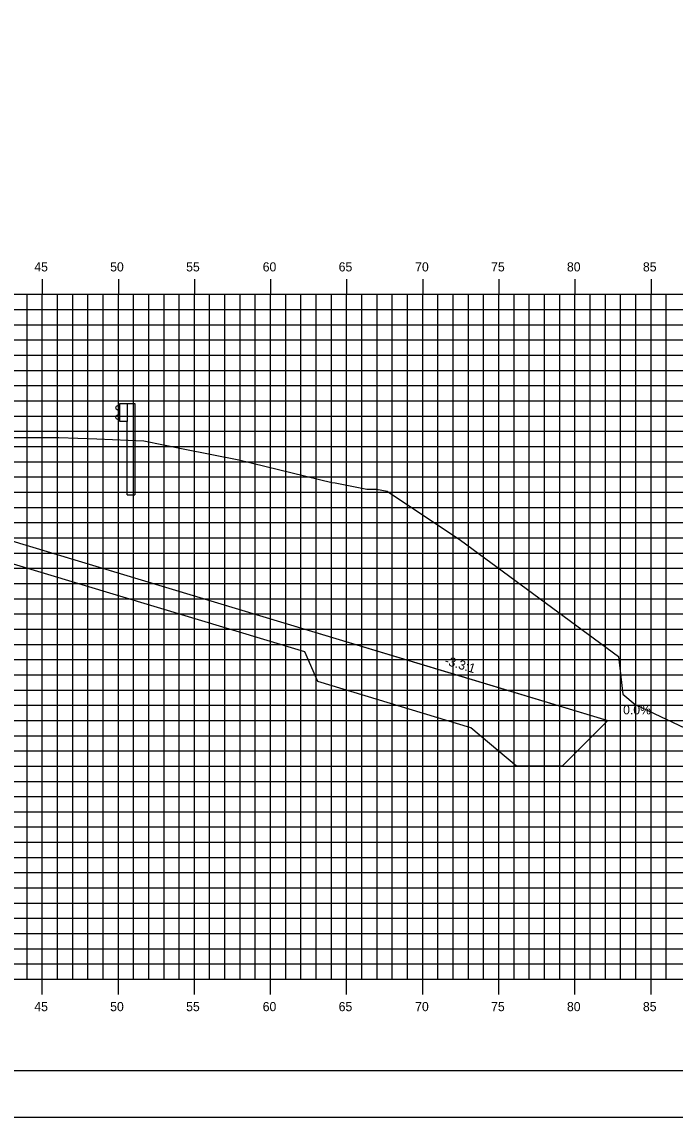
# Model space of a CAD drawing. Extents: x 850598 to 870284, y 366541 to 366651.
# Drawn here: x 861560.6 to 861603.5, y 366541.2 to 366613.1 of the extents above; entities that cross this region are included whole.
import ezdxf

# ---------------------------------------------------------------- set-up
doc = ezdxf.new("R2010")
doc.units = 0
for name, color, linetype in [('ANNOTATION', 7, 'Continuous'), ('BORDER', 7, 'Continuous'), ('D_Drainage_RipRap', 7, 'Continuous'), ('D_Roadway_Centerline', 7, 'Continuous'), ('D_Roadway_SlopeLines', 7, 'Continuous'), ('H_V ANNOTATION', 7, 'Continuous'), ('MAJOR', 7, 'Continuous'), ('MINOR', 7, 'Continuous'), ('PLOT BOUNDARY', 7, 'Continuous'), ('S_Guardrail_Beam', 7, 'Continuous'), ('S_Roadway_Centerline', 7, 'Continuous')]:
    doc.layers.add(name, color=color, linetype=linetype)

msp = doc.modelspace()

# ---------------------------------------------------------------- linework, layer by layer
at = {"layer": 'BORDER'}
msp.add_line((861471.968, 366544.225), (861631.968, 366544.225), dxfattribs=at)
at = {"layer": 'D_Drainage_RipRap'}
msp.add_lwpolyline([(861579.213, 366573.225), (861589.267, 366570.196), (861599.129, 366567.225), (861596.129, 366564.225), (861593.129, 366564.225), (861590.129, 366566.746), (861580.075, 366569.775), (861579.213, 366571.725), (861540.047, 366583.525), (861540.047, 366585.025)], close=True, dxfattribs=at)
at = {"layer": 'D_Roadway_Centerline'}
msp.add_lwpolyline([(861477.85, 366578.514), (861491.968, 366583.22), (861495.77, 366584.487), (861501.968, 366586.553), (861505.968, 366586.793), (861516.968, 366587.123), (861527.968, 366587.387), (861531.968, 366587.163), (861533.968, 366587.051), (861540.047, 366585.025), (861579.213, 366573.225), (861589.267, 366570.196), (861599.129, 366567.225), (861603.129, 366567.225)], dxfattribs=at)
at = {"layer": 'D_Roadway_SlopeLines'}
msp.add_lwpolyline([(861540.047, 366585.025), (861599.129, 366567.225), (861599.129, 366567.225)], dxfattribs=at)
at = {"layer": 'MAJOR'}
for p, q in [((861561.968, 366596.227), (861561.968, 366595.225)), ((861561.968, 366596.227), (861561.968, 366595.225)), ((861566.968, 366596.227), (861566.968, 366595.225)), ((861566.968, 366596.227), (861566.968, 366595.225)), ((861571.968, 366596.227), (861571.968, 366595.225)), ((861571.968, 366596.227), (861571.968, 366595.225)), ((861576.968, 366596.227), (861576.968, 366595.225)), ((861576.968, 366596.227), (861576.968, 366595.225)), ((861581.968, 366596.227), (861581.968, 366595.225)), ((861581.968, 366596.227), (861581.968, 366595.225)), ((861586.968, 366596.227), (861586.968, 366595.225)), ((861586.968, 366596.227), (861586.968, 366595.225)), ((861591.968, 366596.227), (861591.968, 366595.225)), ((861591.968, 366596.227), (861591.968, 366595.225)), ((861596.968, 366596.227), (861596.968, 366595.225)), ((861596.968, 366596.227), (861596.968, 366595.225)), ((861601.968, 366596.227), (861601.968, 366595.225)), ((861601.968, 366596.227), (861601.968, 366595.225)), ((861476.968, 366595.225), (861616.968, 366595.225)), ((861476.968, 366595.225), (861616.968, 366595.225)), ((861476.968, 366595.225), (861616.968, 366595.225)), ((861476.968, 366595.225), (861616.968, 366595.225)), ((861561.968, 366550.225), (861561.968, 366595.225)), ((861561.968, 366550.225), (861561.968, 366595.225)), ((861566.968, 366550.225), (861566.968, 366595.225)), ((861566.968, 366550.225), (861566.968, 366595.225)), ((861571.968, 366550.225), (861571.968, 366595.225)), ((861571.968, 366550.225), (861571.968, 366595.225)), ((861576.968, 366550.225), (861576.968, 366595.225)), ((861576.968, 366550.225), (861576.968, 366595.225)), ((861581.968, 366550.225), (861581.968, 366595.225)), ((861581.968, 366550.225), (861581.968, 366595.225)), ((861586.968, 366550.225), (861586.968, 366595.225)), ((861586.968, 366550.225), (861586.968, 366595.225)), ((861591.968, 366550.225), (861591.968, 366595.225)), ((861591.968, 366550.225), (861591.968, 366595.225)), ((861596.968, 366550.225), (861596.968, 366595.225)), ((861596.968, 366550.225), (861596.968, 366595.225)), ((861601.968, 366550.225), (861601.968, 366595.225)), ((861601.968, 366550.225), (861601.968, 366595.225)), ((861476.968, 366590.225), (861616.968, 366590.225)), ((861476.968, 366590.225), (861616.968, 366590.225)), ((861476.968, 366585.225), (861616.968, 366585.225)), ((861476.968, 366585.225), (861616.968, 366585.225)), ((861476.968, 366580.225), (861616.968, 366580.225)), ((861476.968, 366580.225), (861616.968, 366580.225)), ((861476.968, 366575.225), (861616.968, 366575.225)), ((861476.968, 366575.225), (861616.968, 366575.225)), ((861476.968, 366570.225), (861616.968, 366570.225)), ((861476.968, 366570.225), (861616.968, 366570.225)), ((861476.968, 366565.225), (861616.968, 366565.225)), ((861476.968, 366565.225), (861616.968, 366565.225)), ((861476.968, 366560.225), (861616.968, 366560.225)), ((861476.968, 366560.225), (861616.968, 366560.225)), ((861476.968, 366555.225), (861616.968, 366555.225)), ((861476.968, 366555.225), (861616.968, 366555.225)), ((861476.968, 366550.225), (861616.968, 366550.225)), ((861476.968, 366550.225), (861616.968, 366550.225)), ((861476.968, 366550.225), (861616.968, 366550.225)), ((861476.968, 366550.225), (861616.968, 366550.225)), ((861561.968, 366549.223), (861561.968, 366550.225)), ((861561.968, 366549.223), (861561.968, 366550.225)), ((861566.968, 366549.223), (861566.968, 366550.225)), ((861566.968, 366549.223), (861566.968, 366550.225)), ((861571.968, 366549.223), (861571.968, 366550.225)), ((861571.968, 366549.223), (861571.968, 366550.225)), ((861576.968, 366549.223), (861576.968, 366550.225)), ((861576.968, 366549.223), (861576.968, 366550.225)), ((861581.968, 366549.223), (861581.968, 366550.225)), ((861581.968, 366549.223), (861581.968, 366550.225)), ((861586.968, 366549.223), (861586.968, 366550.225)), ((861586.968, 366549.223), (861586.968, 366550.225)), ((861591.968, 366549.223), (861591.968, 366550.225)), ((861591.968, 366549.223), (861591.968, 366550.225)), ((861596.968, 366549.223), (861596.968, 366550.225)), ((861596.968, 366549.223), (861596.968, 366550.225)), ((861601.968, 366549.223), (861601.968, 366550.225)), ((861601.968, 366549.223), (861601.968, 366550.225))]:
    msp.add_line(p, q, dxfattribs=at)
at = {"layer": 'MINOR'}
for p, q in [((861560.968, 366550.225), (861560.968, 366595.225)), ((861560.968, 366550.225), (861560.968, 366595.225)), ((861562.968, 366550.225), (861562.968, 366595.225)), ((861562.968, 366550.225), (861562.968, 366595.225)), ((861563.968, 366550.225), (861563.968, 366595.225)), ((861563.968, 366550.225), (861563.968, 366595.225)), ((861564.968, 366550.225), (861564.968, 366595.225)), ((861564.968, 366550.225), (861564.968, 366595.225)), ((861565.968, 366550.225), (861565.968, 366595.225)), ((861565.968, 366550.225), (861565.968, 366595.225)), ((861567.968, 366550.225), (861567.968, 366595.225)), ((861567.968, 366550.225), (861567.968, 366595.225)), ((861568.968, 366550.225), (861568.968, 366595.225)), ((861568.968, 366550.225), (861568.968, 366595.225)), ((861569.968, 366550.225), (861569.968, 366595.225)), ((861569.968, 366550.225), (861569.968, 366595.225)), ((861570.968, 366550.225), (861570.968, 366595.225)), ((861570.968, 366550.225), (861570.968, 366595.225)), ((861572.968, 366550.225), (861572.968, 366595.225)), ((861572.968, 366550.225), (861572.968, 366595.225)), ((861573.968, 366550.225), (861573.968, 366595.225)), ((861573.968, 366550.225), (861573.968, 366595.225)), ((861574.968, 366550.225), (861574.968, 366595.225)), ((861574.968, 366550.225), (861574.968, 366595.225)), ((861575.968, 366550.225), (861575.968, 366595.225)), ((861575.968, 366550.225), (861575.968, 366595.225)), ((861577.968, 366550.225), (861577.968, 366595.225)), ((861577.968, 366550.225), (861577.968, 366595.225)), ((861578.968, 366550.225), (861578.968, 366595.225)), ((861578.968, 366550.225), (861578.968, 366595.225)), ((861579.968, 366550.225), (861579.968, 366595.225)), ((861579.968, 366550.225), (861579.968, 366595.225)), ((861580.968, 366550.225), (861580.968, 366595.225)), ((861580.968, 366550.225), (861580.968, 366595.225)), ((861582.968, 366550.225), (861582.968, 366595.225)), ((861582.968, 366550.225), (861582.968, 366595.225)), ((861583.968, 366550.225), (861583.968, 366595.225)), ((861583.968, 366550.225), (861583.968, 366595.225)), ((861584.968, 366550.225), (861584.968, 366595.225)), ((861584.968, 366550.225), (861584.968, 366595.225)), ((861585.968, 366550.225), (861585.968, 366595.225)), ((861585.968, 366550.225), (861585.968, 366595.225)), ((861587.968, 366550.225), (861587.968, 366595.225)), ((861587.968, 366550.225), (861587.968, 366595.225)), ((861588.968, 366550.225), (861588.968, 366595.225)), ((861588.968, 366550.225), (861588.968, 366595.225)), ((861589.968, 366550.225), (861589.968, 366595.225)), ((861589.968, 366550.225), (861589.968, 366595.225)), ((861590.968, 366550.225), (861590.968, 366595.225)), ((861590.968, 366550.225), (861590.968, 366595.225)), ((861592.968, 366550.225), (861592.968, 366595.225)), ((861592.968, 366550.225), (861592.968, 366595.225)), ((861593.968, 366550.225), (861593.968, 366595.225)), ((861593.968, 366550.225), (861593.968, 366595.225)), ((861594.968, 366550.225), (861594.968, 366595.225)), ((861594.968, 366550.225), (861594.968, 366595.225)), ((861595.968, 366550.225), (861595.968, 366595.225)), ((861595.968, 366550.225), (861595.968, 366595.225)), ((861597.968, 366550.225), (861597.968, 366595.225)), ((861597.968, 366550.225), (861597.968, 366595.225)), ((861598.968, 366550.225), (861598.968, 366595.225)), ((861598.968, 366550.225), (861598.968, 366595.225)), ((861599.968, 366550.225), (861599.968, 366595.225)), ((861599.968, 366550.225), (861599.968, 366595.225)), ((861600.968, 366550.225), (861600.968, 366595.225)), ((861600.968, 366550.225), (861600.968, 366595.225)), ((861602.968, 366550.225), (861602.968, 366595.225)), ((861602.968, 366550.225), (861602.968, 366595.225)), ((861476.968, 366594.225), (861616.968, 366594.225)), ((861476.968, 366594.225), (861616.968, 366594.225)), ((861476.968, 366593.225), (861616.968, 366593.225)), ((861476.968, 366593.225), (861616.968, 366593.225)), ((861476.968, 366592.225), (861616.968, 366592.225)), ((861476.968, 366592.225), (861616.968, 366592.225)), ((861476.968, 366591.225), (861616.968, 366591.225)), ((861476.968, 366591.225), (861616.968, 366591.225)), ((861476.968, 366589.225), (861616.968, 366589.225)), ((861476.968, 366589.225), (861616.968, 366589.225)), ((861476.968, 366588.225), (861616.968, 366588.225)), ((861476.968, 366588.225), (861616.968, 366588.225)), ((861476.968, 366587.225), (861616.968, 366587.225)), ((861476.968, 366587.225), (861616.968, 366587.225)), ((861476.968, 366586.225), (861616.968, 366586.225)), ((861476.968, 366586.225), (861616.968, 366586.225)), ((861476.968, 366584.225), (861616.968, 366584.225)), ((861476.968, 366584.225), (861616.968, 366584.225)), ((861476.968, 366583.225), (861616.968, 366583.225)), ((861476.968, 366583.225), (861616.968, 366583.225)), ((861476.968, 366582.225), (861616.968, 366582.225)), ((861476.968, 366582.225), (861616.968, 366582.225)), ((861476.968, 366581.225), (861616.968, 366581.225)), ((861476.968, 366581.225), (861616.968, 366581.225)), ((861476.968, 366579.225), (861616.968, 366579.225)), ((861476.968, 366579.225), (861616.968, 366579.225)), ((861476.968, 366578.225), (861616.968, 366578.225)), ((861476.968, 366578.225), (861616.968, 366578.225)), ((861476.968, 366577.225), (861616.968, 366577.225)), ((861476.968, 366577.225), (861616.968, 366577.225)), ((861476.968, 366576.225), (861616.968, 366576.225)), ((861476.968, 366576.225), (861616.968, 366576.225)), ((861476.968, 366574.225), (861616.968, 366574.225)), ((861476.968, 366574.225), (861616.968, 366574.225)), ((861476.968, 366573.225), (861616.968, 366573.225)), ((861476.968, 366573.225), (861616.968, 366573.225)), ((861476.968, 366572.225), (861616.968, 366572.225)), ((861476.968, 366572.225), (861616.968, 366572.225)), ((861476.968, 366571.225), (861616.968, 366571.225)), ((861476.968, 366571.225), (861616.968, 366571.225)), ((861476.968, 366569.225), (861616.968, 366569.225)), ((861476.968, 366569.225), (861616.968, 366569.225)), ((861476.968, 366568.225), (861616.968, 366568.225)), ((861476.968, 366568.225), (861616.968, 366568.225)), ((861476.968, 366567.225), (861616.968, 366567.225)), ((861476.968, 366567.225), (861616.968, 366567.225)), ((861476.968, 366566.225), (861616.968, 366566.225)), ((861476.968, 366566.225), (861616.968, 366566.225)), ((861476.968, 366564.225), (861616.968, 366564.225)), ((861476.968, 366564.225), (861616.968, 366564.225)), ((861476.968, 366563.225), (861616.968, 366563.225)), ((861476.968, 366563.225), (861616.968, 366563.225)), ((861476.968, 366562.225), (861616.968, 366562.225)), ((861476.968, 366562.225), (861616.968, 366562.225)), ((861476.968, 366561.225), (861616.968, 366561.225)), ((861476.968, 366561.225), (861616.968, 366561.225)), ((861476.968, 366559.225), (861616.968, 366559.225)), ((861476.968, 366559.225), (861616.968, 366559.225)), ((861476.968, 366558.225), (861616.968, 366558.225)), ((861476.968, 366558.225), (861616.968, 366558.225)), ((861476.968, 366557.225), (861616.968, 366557.225)), ((861476.968, 366557.225), (861616.968, 366557.225)), ((861476.968, 366556.225), (861616.968, 366556.225)), ((861476.968, 366556.225), (861616.968, 366556.225)), ((861476.968, 366554.225), (861616.968, 366554.225)), ((861476.968, 366554.225), (861616.968, 366554.225)), ((861476.968, 366553.225), (861616.968, 366553.225)), ((861476.968, 366553.225), (861616.968, 366553.225)), ((861476.968, 366552.225), (861616.968, 366552.225)), ((861476.968, 366552.225), (861616.968, 366552.225)), ((861476.968, 366551.225), (861616.968, 366551.225)), ((861476.968, 366551.225), (861616.968, 366551.225))]:
    msp.add_line(p, q, dxfattribs=at)
at = {"layer": 'PLOT BOUNDARY'}
msp.add_lwpolyline([(861463.875, 366541.166), (861633.875, 366541.166), (861633.875, 366651.166), (861463.875, 366651.166)], close=True, dxfattribs=at)
at = {"layer": 'S_Guardrail_Beam'}
for p, q in [((861566.968, 366587.943), (861566.825, 366587.843)), ((861566.825, 366587.7), (861567.02, 366587.564)), ((861567.067, 366587.965), (861566.985, 366587.95)), ((861567.067, 366588.038), (861567.557, 366588.038)), ((861567.067, 366586.871), (861567.067, 366588.038)), ((861567.557, 366588.038), (861568.048, 366588.038)), ((861567.557, 366588.038), (861567.557, 366586.871)), ((861568.048, 366588.038), (861568.048, 366582.038)), ((861567.02, 366587.344), (861566.825, 366587.208)), ((861566.825, 366587.065), (861566.968, 366586.965)), ((861566.985, 366586.958), (861567.067, 366586.944)), ((861567.054, 366587.5), (861567.054, 366587.409)), ((861567.557, 366586.871), (861567.067, 366586.871)), ((861567.557, 366582.038), (861567.557, 366586.871)), ((861567.557, 366582.038), (861568.048, 366582.038))]:
    msp.add_line(p, q, dxfattribs=at)
for centre, major_axis, start_param, end_param in [((861566.875, 366587.772), (-0.0877, 0), 5.323254, 7.243116), ((861566.992, 366587.909), (-0.0417, 0), 4.886922, 5.323254), ((861566.875, 366587.137), (-0.0877, 0), 5.323254, 7.243116), ((861566.992, 366586.999), (-0.0417, 0), 0.959931, 1.396263), ((861566.975, 366587.5), (0.0789, 0), 0, 0.959931), ((861566.975, 366587.409), (0.0789, 0), 5.323254, 6.283185)]:
    msp.add_ellipse(centre, major_axis=major_axis, ratio=0.995501, start_param=start_param, end_param=end_param, dxfattribs=at)
at = {"layer": 'S_Roadway_Centerline'}
msp.add_lwpolyline([(861558.573, 366585.806), (861563.053, 366585.81), (861565.558, 366585.716), (861568.639, 366585.602), (861571.22, 366585.069), (861574.878, 366584.356), (861580.992, 366582.857), (861581.21, 366582.83), (861583.286, 366582.414), (861583.935, 366582.417), (861584.627, 366582.294), (861589.447, 366579.061), (861599.833, 366571.429), (861600.104, 366568.945), (861600.917, 366568.27), (861605.468, 366566.121), (861615.622, 366560.602), (861616.968, 366559.87)], dxfattribs=at)

# ---------------------------------------------------------------- texts
at = {"layer": 'ANNOTATION'}
msp.add_text('-3.3:1', height=0.6, rotation=343.23443, dxfattribs=at).set_placement((861588.362, 366570.914))
msp.add_text('0.0%', height=0.6, dxfattribs=at).set_placement((861600.134, 366567.625))
at = {"layer": 'H_V ANNOTATION'}
for s, p in [('45', (861561.446, 366596.725)), ('50', (861566.432, 366596.725)), ('55', (861571.424, 366596.725)), ('60', (861576.454, 366596.725)), ('65', (861581.446, 366596.725)), ('70', (861586.47, 366596.725)), ('75', (861591.462, 366596.725)), ('80', (861596.443, 366596.725)), ('85', (861601.435, 366596.725)), ('45', (861561.446, 366548.125)), ('50', (861566.432, 366548.125)), ('55', (861571.424, 366548.125)), ('60', (861576.454, 366548.125)), ('65', (861581.446, 366548.125)), ('70', (861586.47, 366548.125)), ('75', (861591.462, 366548.125)), ('80', (861596.443, 366548.125)), ('85', (861601.435, 366548.125))]:
    msp.add_text(s, height=0.6, dxfattribs=at).set_placement(p)

doc.saveas('drawing.dxf')
